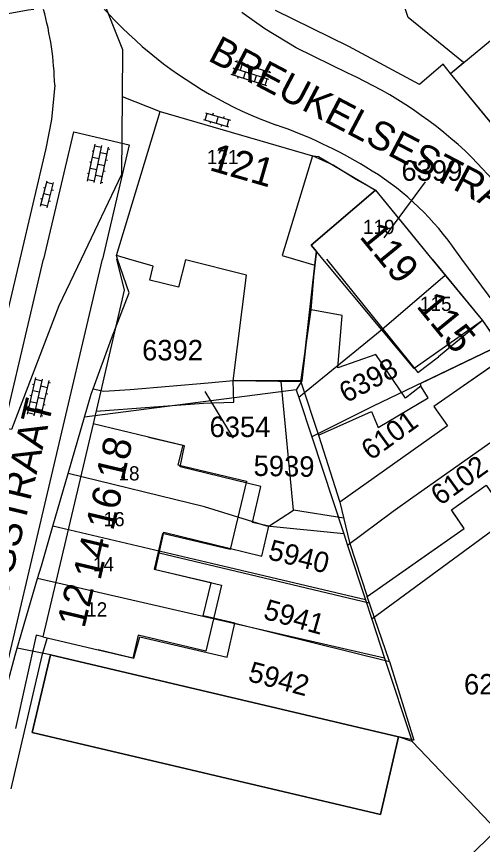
# Model space of a CAD drawing. Extents: x 148816 to 151297, y 399515 to 402500.
# Drawn here: x 149922.2 to 149963.2, y 399948.5 to 400021.3 of the extents above; entities that cross this region are included whole.
import ezdxf

# ---------------------------------------------------------------- set-up
doc = ezdxf.new("R2010")
doc.units = 0
for name, color, linetype in [('B01 Hoofdgebouw  [D] Norm', 7, 'Continuous'), ('B01 Hoofdgebouw  [T] Norm', 7, 'Continuous'), ('B01 hoofgebouw', 7, 'Continuous'), ('G01 perceelsgrens', 7, 'Continuous'), ('Q01 Spoorrail  [D] Norm', 7, 'Continuous'), ('S02 Open verharding  Norm', 7, 'Continuous'), ('T04 Haag heg  [D] Gem', 7, 'Continuous'), ('T09 Insteek water  [T] Norm', 7, 'Continuous'), ('V00 Kant verharding algemeen  [T] Norm', 7, 'Continuous'), ('V00 Kant verharding algemeen secundair  [T] Gem', 7, 'Continuous'), ('Z01 perceelnummer', 7, 'Continuous'), ('Z02 huisnummer', 7, 'Continuous'), ('Z02 Huisnummer  [Tekst] Norm', 7, 'Continuous'), ('Z06 straatnaam', 7, 'Continuous')]:
    doc.layers.add(name, color=color, linetype=linetype)

msp = doc.modelspace()

# ---------------------------------------------------------------- linework, layer by layer
at = {"layer": 'B01 Hoofdgebouw  [D] Norm'}
for p, q in [((149949.45, 400000), (149957.484, 399990.019)), ((149957.484, 399990.019), (149959.3, 399991.42)), ((149961.22, 399988.65), (149958.91, 399987.039)), ((149958.91, 399987.039), (149960.105, 399985.342)), ((149960.105, 399985.342), (149950.629, 399978.645)), ((149936.955, 399983.592), (149933.8, 399984.36)), ((149936.575, 399981.736), (149936.955, 399983.592)), ((149943.691, 399980.012), (149936.575, 399981.736)), ((149942.931, 399976.833), (149943.691, 399980.012)), ((149950.629, 399978.645), (149951.49, 399975.09)), ((149944.379, 399976.529), (149942.931, 399976.833)), ((149943.771, 399973.883), (149944.379, 399976.529)), ((149934.42, 399972.68), (149935.155, 399975.987)), ((149935.155, 399975.987), (149943.771, 399973.883)), ((149939.3, 399971.54), (149934.42, 399972.68)), ((149938.615, 399968.64), (149939.3, 399971.54)), ((149941.385, 399968.006), (149938.615, 399968.64)), ((149940.726, 399965.005), (149941.385, 399968.006)), ((149932.518, 399964.921), (149933.025, 399966.804)), ((149933.025, 399966.804), (149940.726, 399965.005)), ((149929.37, 399965.64), (149932.518, 399964.921))]:
    msp.add_line(p, q, dxfattribs=at)
at = {"layer": 'B01 Hoofdgebouw  [T] Norm'}
for p, q in [((149960.35, 400016.32), (149966.06, 400021.02)), ((149973.77, 400000), (149960.35, 400016.32)), ((149930.97, 400000.32), (149934.83, 400012.97)), ((149934.83, 400012.97), (149948.23, 400009.09)), ((149948.23, 400009.09), (149945.56, 400000.32)), ((149948.1, 400001.23), (149953.77, 400006.06)), ((149953.77, 400006.06), (149958.735, 400000)), ((149948.57, 400000.67), (149948.1, 400001.23)), ((149948.485, 400000), (149948.57, 400000.67)), ((149932.06, 400000), (149930.97, 400000.32)), ((149934.2, 399999.37), (149932.06, 400000)), ((149937.04, 399999.93), (149936.44, 399997.53)), ((149942.43, 399998.59), (149937.04, 399999.93)), ((149945.56, 400000.32), (149946.635, 400000)), ((149946.64, 400000), (149948.42, 399999.47)), ((149948.42, 399999.47), (149948.49, 400000)), ((149958.74, 400000), (149963.17, 399994.59)), ((149933.9, 399998.16), (149934.2, 399999.37)), ((149941.24, 399989.31), (149942.43, 399998.59)), ((149936.44, 399997.53), (149933.9, 399998.16)), ((149963.17, 399994.59), (149959.3, 399991.42)), ((149965.32, 399991.51), (149961.22, 399988.65)), ((149947.21, 399989.22), (149941.24, 399989.31)), ((149928.93, 399985.51), (149924.5, 399966.79)), ((149933.8, 399984.36), (149928.93, 399985.51)), ((149960.44, 399977.96), (149963.5, 399980.14)), ((149961.58, 399976.33), (149960.44, 399977.96)), ((149958.33, 399974.05), (149961.58, 399976.33)), ((149951.49, 399975.09), (149953.03, 399970.34)), ((149953.03, 399970.34), (149958.33, 399974.05)), ((149924.5, 399966.79), (149929.37, 399965.64)), ((149925.16, 399965.22), (149923.55, 399958.38)), ((149955.79, 399958.01), (149925.16, 399965.22)), ((149923.55, 399958.38), (149954.2, 399951.16)), ((149954.2, 399951.16), (149955.79, 399958.01))]:
    msp.add_line(p, q, dxfattribs=at)
at = {"layer": 'B01 hoofgebouw'}
for points in [[(149973.769, 400000), (149960.35, 400016.32), (149966.06, 400021.02), (149967.11, 400019.75), (149972.29, 400024.05), (149972.98, 400023.21), (149974.14, 400024.17), (149977.14, 400020.54)], [(149932.058, 400000), (149930.97, 400000.32), (149934.83, 400012.97), (149948.23, 400009.09), (149945.56, 400000.32), (149946.637, 400000)], [(149948.486, 400000), (149948.57, 400000.67), (149948.1, 400001.23), (149953.77, 400006.06), (149958.736, 400000)], [(149949.128, 400000), (149948.741, 400000.463), (149948.57, 400000.67)], [(149947.273, 399989.291), (149941.24, 399989.31), (149942.43, 399998.59), (149937.04, 399999.93), (149936.44, 399997.53), (149933.9, 399998.16), (149934.2, 399999.37), (149932.058, 400000)], [(149946.637, 400000), (149948.42, 399999.47), (149948.486, 400000)], [(149963.17, 399994.59), (149957.168, 399990.388), (149954.32, 399993.792), (149949.128, 400000)], [(149958.736, 400000), (149963.17, 399994.59)], [(149947.273, 399989.291), (149948.42, 399999.47)], [(149960.67, 399977.63), (149960.44, 399977.96), (149963.5, 399980.14), (149964.67, 399978.43), (149971.27, 399982.97), (149965.32, 399991.51), (149961.22, 399988.65)], [(149961.22, 399988.65), (149958.91, 399987.039), (149960.105, 399985.342), (149950.629, 399978.645), (149951.49, 399975.09)], [(149933.8, 399984.36), (149928.93, 399985.51), (149924.5, 399966.79), (149929.37, 399965.64)], [(149933.8, 399984.36), (149936.803, 399983.651), (149936.39, 399981.908), (149942.408, 399980.484), (149940.988, 399974.481), (149935.037, 399975.889), (149934.29, 399972.728), (149940.216, 399971.326), (149938.842, 399965.518), (149932.896, 399966.926), (149932.421, 399964.92), (149929.37, 399965.64)], [(149951.49, 399975.09), (149953.03, 399970.34), (149961.58, 399976.33), (149960.67, 399977.63)], [(149923.55, 399958.38), (149925.16, 399965.22), (149955.79, 399958.01), (149954.2, 399951.16), (149923.55, 399958.38)]]:
    msp.add_lwpolyline(points, dxfattribs=at)
at = {"layer": 'G01 perceelsgrens'}
for points in [[(149927.755, 400027.855), (149931.52, 400018.43), (149931.486, 400014.283)], [(149963.781, 400012.147), (149960.35, 400016.32), (149961.515, 400017.279), (149956.634, 400021.234), (149954.561, 400027.614)], [(149931.486, 400014.283), (149931.431, 400007.434), (149927.878, 400000)], [(149931.486, 400014.283), (149934.83, 400012.97)], [(149931.08, 400000), (149930.97, 400000.32), (149934.83, 400012.97)], [(149934.83, 400012.97), (149948.23, 400009.09), (149948.747, 400009.031), (149953.77, 400006.06)], [(149953.77, 400006.06), (149948.1, 400001.23), (149948.57, 400000.67)], [(149953.77, 400006.06), (149956.814, 400002.345), (149958.735, 400000)], [(149948.57, 400000.67), (149948.494, 400000)], [(149927.878, 400000), (149925.915, 399995.894), (149921.732, 399985.026), (149920.67, 399985.193)], [(149928.921, 399988.597), (149930.546, 399993.01), (149932.1, 399997.028), (149931.08, 400000)], [(149948.494, 400000), (149947.273, 399989.291)], [(149958.735, 400000), (149959.873, 399998.611), (149959.905, 399998.572)], [(149959.905, 399998.572), (149954.32, 399993.792), (149947.524, 399988.241), (149947.017, 399987.827)], [(149959.905, 399998.572), (149959.963, 399998.502), (149963.17, 399994.59), (149964.685, 399992.419)], [(149964.685, 399992.419), (149953.502, 399987.053), (149948.154, 399984.38)], [(149932.185, 399988.54), (149939.056, 399989.121)], [(149939.056, 399989.121), (149941.25, 399989.314)], [(149941.25, 399989.314), (149947.273, 399989.291)], [(149947.273, 399989.291), (149946.794, 399988.504)], [(149928.164, 399986.114), (149928.746, 399988.121), (149928.921, 399988.597)], [(149946.794, 399988.504), (149928.164, 399986.114)], [(149928.921, 399988.597), (149929.86, 399988.393)], [(149929.86, 399988.393), (149932.185, 399988.54)], [(149946.794, 399988.504), (149947.017, 399987.827)], [(149970.187, 399988.303), (149957.051, 399979.042), (149955.306, 399977.826), (149951.304, 399974.825)], [(149947.017, 399987.827), (149948.154, 399984.38)], [(149926.722, 399981.144), (149928.164, 399986.114)], [(149948.154, 399984.38), (149950.968, 399975.844)], [(149972.13, 399981.727), (149963.935, 399976.056), (149953.436, 399968.36)], [(149925.381, 399976.521), (149926.722, 399981.144)], [(149950.968, 399975.844), (149944.21, 399976.517), (149938.716, 399978.212), (149926.722, 399981.144)], [(149924.042, 399971.916), (149924.367, 399973.022), (149925.381, 399976.521)], [(149952.883, 399970.038), (149939.336, 399973.228), (149925.381, 399976.521)], [(149950.968, 399975.844), (149951.304, 399974.825)], [(149951.304, 399974.825), (149952.883, 399970.038)], [(149922.242, 399965.791), (149924.042, 399971.916)], [(149954.567, 399964.929), (149924.042, 399971.916)], [(149952.883, 399970.038), (149953.436, 399968.36)], [(149953.436, 399968.36), (149954.567, 399964.929)], [(149922.9, 399909.563), (149921.399, 399911.255), (149918.52, 399927.748), (149918.826, 399936.319), (149919.492, 399955.614), (149922.06, 399965.172), (149922.242, 399965.791)], [(149956.983, 399957.601), (149955.79, 399958.01), (149925.16, 399965.22), (149922.242, 399965.791)], [(149954.567, 399964.929), (149956.983, 399957.601)], [(149956.983, 399957.601), (149964.452, 399949.806)]]:
    msp.add_lwpolyline(points, dxfattribs=at)
at = {"layer": 'Q01 Spoorrail  [D] Norm'}
for radius in [839.824, 838.324]:
    msp.add_arc((149374.899, 399222.566), radius, 47.976611, 67.901486, dxfattribs=at)
at = {"layer": 'S02 Open verharding  Norm'}
for p, q in [((149944.567, 400016.374), (149941.42, 400017.367)), ((149941.563, 400017.322), (149941.608, 400017.465)), ((149941.202, 400016.177), (149941.383, 400016.749)), ((149944.387, 400015.802), (149941.239, 400016.794)), ((149942.04, 400017.171), (149941.859, 400016.599)), ((149942.517, 400017.021), (149942.562, 400017.164)), ((149942.813, 400016.298), (149942.994, 400016.87)), ((149943.47, 400016.72), (149943.515, 400016.863)), ((149943.767, 400015.997), (149943.947, 400016.569)), ((149944.424, 400016.419), (149944.469, 400016.562)), ((149944.206, 400015.229), (149941.059, 400016.222)), ((149941.679, 400016.027), (149941.634, 400015.884)), ((149942.156, 400015.876), (149942.336, 400016.448)), ((149943.109, 400015.575), (149943.29, 400016.148)), ((149944.063, 400015.274), (149944.243, 400015.847)), ((149942.632, 400015.726), (149942.587, 400015.583)), ((149943.586, 400015.425), (149943.541, 400015.282)), ((149938.638, 400012.281), (149940.845, 400011.633)), ((149938.782, 400012.239), (149938.951, 400012.814)), ((149938.807, 400012.857), (149941.014, 400012.209)), ((149939.473, 400012.818), (149939.431, 400012.674)), ((149939.91, 400012.533), (149939.742, 400011.957)), ((149940.432, 400012.536), (149940.39, 400012.392)), ((149940.701, 400011.676), (149940.87, 400012.251)), ((149939.262, 400012.098), (149939.22, 400011.954)), ((149940.221, 400011.816), (149940.179, 400011.672)), ((149928.439, 400006.864), (149929.104, 400010.096)), ((149928.973, 400009.459), (149928.826, 400009.49)), ((149929.027, 400006.743), (149929.691, 400009.975)), ((149929.073, 400009.949), (149929.661, 400009.828)), ((149930.148, 400009.218), (149929.56, 400009.338)), ((149929.614, 400006.622), (149930.279, 400009.854)), ((149930.249, 400009.707), (149930.396, 400009.677)), ((149928.872, 400008.97), (149929.46, 400008.849)), ((149930.047, 400008.728), (149930.194, 400008.698)), ((149928.771, 400008.48), (149928.624, 400008.51)), ((149928.671, 400007.99), (149929.258, 400007.869)), ((149929.359, 400008.359), (149929.947, 400008.238)), ((149928.57, 400007.5), (149928.423, 400007.531)), ((149929.158, 400007.38), (149929.745, 400007.259)), ((149929.846, 400007.748), (149929.993, 400007.718)), ((149924.288, 400004.66), (149924.87, 400006.885)), ((149925.412, 400006.589), (149924.832, 400006.74)), ((149924.868, 400004.509), (149925.45, 400006.734)), ((149928.469, 400007.011), (149929.057, 400006.89)), ((149929.645, 400006.769), (149929.791, 400006.739)), ((149924.56, 400006.295), (149924.705, 400006.257)), ((149924.579, 400005.773), (149925.159, 400005.621)), ((149925.286, 400006.105), (149925.431, 400006.067)), ((149924.307, 400005.327), (149924.452, 400005.289)), ((149925.033, 400005.137), (149925.178, 400005.099)), ((149924.906, 400004.654), (149924.326, 400004.805)), ((149923.144, 399986.364), (149923.874, 399989.583)), ((149923.73, 399988.949), (149923.584, 399988.982)), ((149923.729, 399986.232), (149924.459, 399989.45)), ((149923.841, 399989.436), (149924.426, 399989.304)), ((149924.314, 399986.099), (149925.044, 399989.318)), ((149925.01, 399989.171), (149925.157, 399989.138)), ((149923.619, 399988.462), (149924.205, 399988.329)), ((149924.901, 399988.683), (149924.315, 399988.816)), ((149924.79, 399988.196), (149924.936, 399988.162)), ((149923.509, 399987.974), (149923.362, 399988.007)), ((149923.398, 399987.486), (149923.983, 399987.353)), ((149924.094, 399987.841), (149924.679, 399987.708)), ((149923.287, 399986.999), (149923.142, 399987.032)), ((149923.873, 399986.866), (149924.458, 399986.733)), ((149924.569, 399987.22), (149924.715, 399987.188)), ((149923.178, 399986.511), (149923.762, 399986.378)), ((149924.347, 399986.246), (149924.494, 399986.212))]:
    msp.add_line(p, q, dxfattribs=at)
at = {"layer": 'T04 Haag heg  [D] Gem'}
for p, q in [((149948.104, 399995.53), (149948.42, 399999.47)), ((149947.21, 399989.22), (149948.104, 399995.53)), ((149950.824, 399995.049), (149948.104, 399995.53)), ((149950.445, 399990.445), (149950.824, 399995.049)), ((149964.69, 399992.413), (149957.688, 399989.028)), ((149953.799, 399991.618), (149950.445, 399990.445)), ((149956.393, 399987.78), (149953.799, 399991.618)), ((149941.288, 399987.435), (149941.24, 399989.31)), ((149946.538, 399977.929), (149945.475, 399989.246)), ((149947.21, 399989.22), (149948.746, 399984.518)), ((149957.688, 399989.028), (149957.765, 399988.824)), ((149957.765, 399988.824), (149956.393, 399987.78)), ((149958.401, 399987.807), (149957.765, 399988.824)), ((149954.006, 399985.209), (149958.401, 399987.807)), ((149929.187, 399986.626), (149938.645, 399987.323)), ((149938.645, 399987.323), (149941.288, 399987.435)), ((149948.746, 399984.518), (149953.42, 399986.608)), ((149953.42, 399986.608), (149954.006, 399985.209)), ((149948.746, 399984.518), (149950.629, 399978.645)), ((149944.379, 399976.529), (149946.538, 399977.929)), ((149950.97, 399977.235), (149946.538, 399977.929)), ((149934.744, 399974.175), (149953.222, 399969.778)), ((149954.983, 399964.61), (149953.03, 399970.34)), ((149941.385, 399968.006), (149954.983, 399964.61)), ((149924.879, 399966.7), (149924.411, 399965.143)), ((149954.983, 399964.61), (149957.147, 399957.694)), ((149957.147, 399957.694), (149955.788, 399958.001))]:
    msp.add_line(p, q, dxfattribs=at)
msp.add_lwpolyline([(149958.034, 399943.684), (149975.166, 399960.133), (149973.31, 399962.775)], dxfattribs=at)
at = {"layer": 'T09 Insteek water  [T] Norm'}
msp.add_arc((149928.3, 399988.298), 33.965, 97.7841, 111.03315, dxfattribs=at)
at = {"layer": 'V00 Kant verharding algemeen  [T] Norm'}
for p, q in [((149944.02, 400020.26), (149942.01, 400021.67)), ((149951.42, 400018.68), (149944.97, 400021.87)), ((149946.8, 400018.59), (149944.02, 400020.26)), ((149951.34, 400016.34), (149946.8, 400018.59)), ((149957.63, 400015.34), (149951.42, 400018.68)), ((149959.71, 400017.13), (149957.63, 400015.34)), ((149960.35, 400016.32), (149959.71, 400017.13)), ((149925.54, 400015.3), (149925.26, 400012.27)), ((149925.26, 400012.27), (149924.77, 400009.73)), ((149924.575, 400000), (149927.218, 400011.194)), ((149932.101, 400010.041), (149929.735, 400000)), ((149924.77, 400009.73), (149922.47, 400000)), ((149950.04, 400008.27), (149948.23, 400009.09)), ((149964.55, 400006.46), (149962.25, 400008.94)), ((149952.07, 400007), (149950.04, 400008.27)), ((149953.77, 400006.06), (149952.07, 400007)), ((149961.37, 400000), (149960.53, 400001.14)), ((149922.47, 400000), (149914.65, 399966.94)), ((149915.51, 399961.64), (149924.57, 400000)), ((149929.73, 400000), (149920.46, 399960.68)), ((149930.98, 400000), (149931.64, 399997.26)), ((149983.663, 399969.708), (149961.37, 400000)), ((149931.64, 399997.26), (149928.93, 399985.51)), ((149963.17, 399994.59), (149965.32, 399991.51)), ((149923.91, 399966.94), (149922.08, 399958.73)), ((149924.5, 399966.79), (149923.91, 399966.94)), ((149924.411, 399965.143), (149921.674, 399953.417))]:
    msp.add_line(p, q, dxfattribs=at)
for centre, radius, start, end in [((149957.932, 400047.251), 37.739, 210.70163, 250.04524), ((149898.762, 400014.723), 26.784, 1.23426, 15.67578), ((149935.508, 399981.257), 38.49, 45.99131, 65.71241), ((149932.527, 399974.961), 38.889, 58.39025, 71.21184), ((149940.514, 399986.816), 24.614, 35.58863, 59.75928)]:
    msp.add_arc(centre, radius, start, end, dxfattribs=at)
at = {"layer": 'V00 Kant verharding algemeen secundair  [T] Gem'}
msp.add_line((149927.218, 400011.194), (149932.101, 400010.041), dxfattribs=at)
at = {"layer": 'Z01 perceelnummer'}
for points in [[(149958.13, 400006.789), (149954.495, 400001.875)], [(149941.281, 399984.255), (149938.775, 399988.365)]]:
    msp.add_lwpolyline(points, dxfattribs=at)

# ---------------------------------------------------------------- texts
for s, p in [('6399', (149956.048, 400006.889)), ('6392', (149933.235, 399991.098)), ('6354', (149939.164, 399984.355)), ('6284', (149961.551, 399961.724))]:
    msp.add_text(s, height=1.8, dxfattribs=at).set_placement(p)
for s, rotation, p in [('6398', 28.03849, (149951.187, 399987.314)), ('6101', 36.07401, (149953.351, 399982.241)), ('5939', 359.02607, (149943.028, 399980.943)), ('6102', 35.75952, (149959.46, 399978.273)), ('5940', 346.14476, (149944.224, 399973.631)), ('5941', 344.26722, (149943.805, 399968.409)), ('5942', 345.21265, (149942.457, 399962.923))]:
    msp.add_text(s, height=1.8, rotation=rotation, dxfattribs=at).set_placement(p)
at = {"layer": 'Z02 huisnummer'}
for s, rotation, p in [('121', 343.8658, (149939.056, 400007.841)), ('119', 309.35796, (149952.282, 400001.958)), ('115', 309.32164, (149957.289, 399995.849)), ('18', 76.70042, (149931.574, 399980.4)), ('16', 76.70042, (149930.681, 399976.046)), ('14', 76.70042, (149929.556, 399971.685)), ('12', 76.70042, (149928.156, 399967.478))]:
    msp.add_text(s, height=2.5, rotation=rotation, dxfattribs=at).set_placement(p)
at = {"layer": 'Z02 Huisnummer  [Tekst] Norm'}
for s, height, p in [('121', 1.25, (149938.925, 400008.35)), ('119', 1.25, (149952.66, 400002.205)), ('115', 1.249, (149957.67, 399995.441)), ('18', 1.249, (149931.15, 399980.54)), ('16', 1.249, (149929.837, 399976.516)), ('14', 1.249, (149928.898, 399972.548)), ('12', 1.249, (149928.31, 399968.58))]:
    msp.add_text(s, height=height, dxfattribs=at).set_placement(p)
at = {"layer": 'Z06 straatnaam'}
for s, rotation, p in [('BREUKELSESTRAAT', 332.2815, (149938.931, 400017.507)), ('BRUGSTRAAT', 76.46414, (149920.113, 399965.125)), ('BARONIESTRAAT', 43.78457, (149952.895, 399929.739))]:
    msp.add_text(s, height=2.5, rotation=rotation, dxfattribs=at).set_placement(p)

doc.saveas('drawing.dxf')
